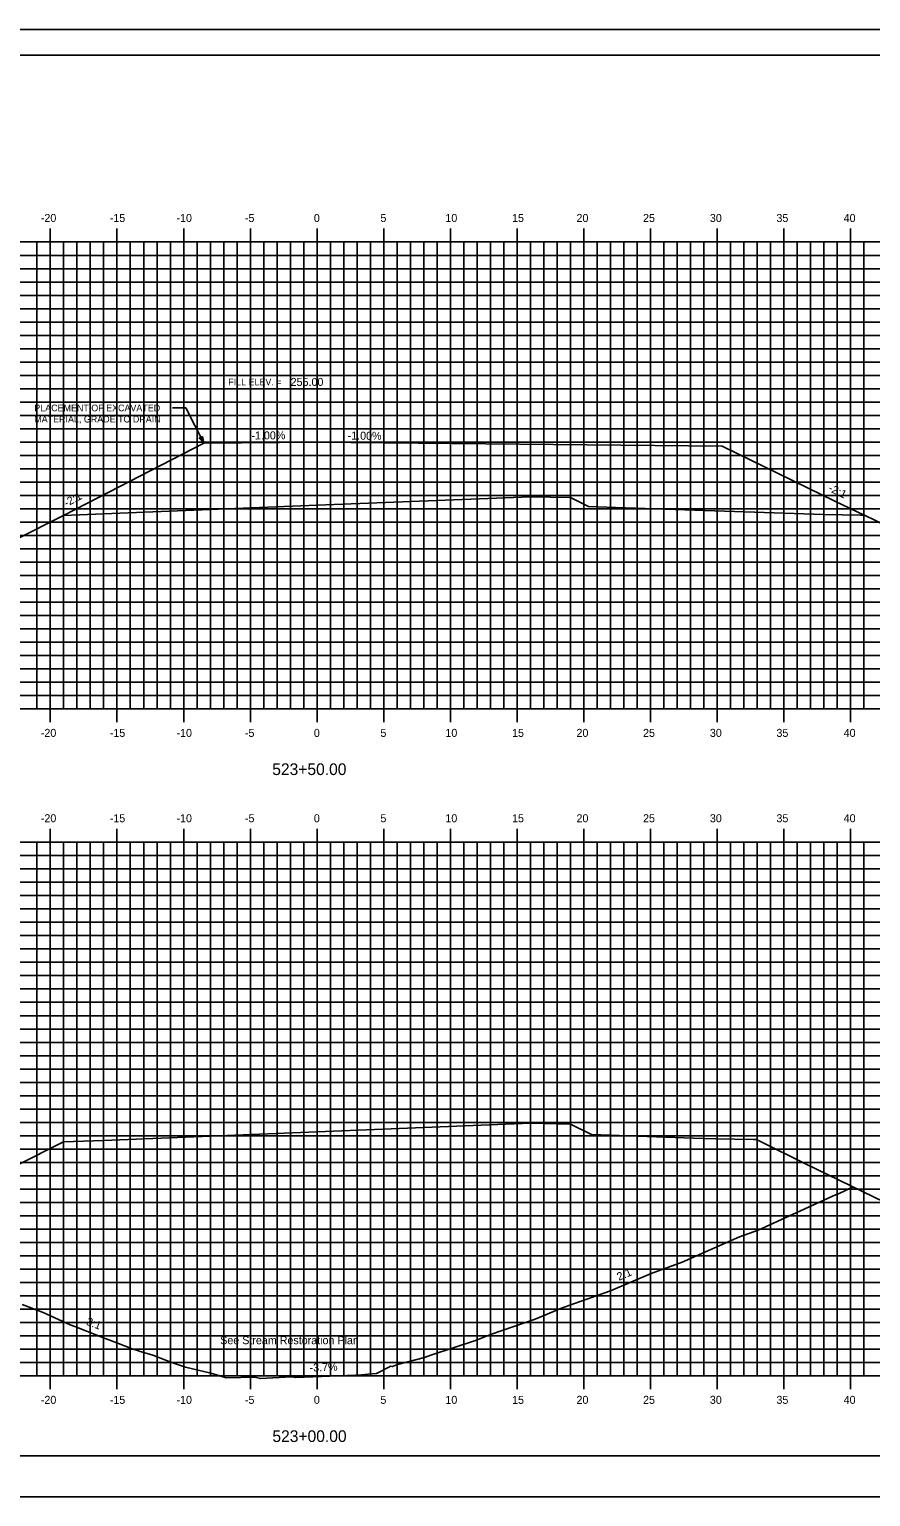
# Model space of a CAD drawing. Extents: x 1168600 to 1177589, y 610178 to 611246.
# Drawn here: x 1175261.8 to 1175324.9, y 610268.7 to 610378.7 of the extents above; entities that cross this region are included whole.
import ezdxf

# ---------------------------------------------------------------- set-up
doc = ezdxf.new("R2010")
doc.units = 0
for name, color, linetype in [('_Construction', 7, 'Continuous'), ('_Station Equation', 7, 'Continuous'), ('ANNOTATION', 7, 'Continuous'), ('BORDER', 7, 'Continuous'), ('D_Roadway_Centerline_Text', 7, 'Continuous'), ('D_Text_Standard', 7, 'Continuous'), ('H_V ANNOTATION', 7, 'Continuous'), ('MAJOR', 7, 'Continuous'), ('MINOR', 7, 'Continuous'), ('PLOT BOUNDARY', 7, 'Continuous')]:
    doc.layers.add(name, color=color, linetype=linetype)

msp = doc.modelspace()

# ---------------------------------------------------------------- linework, layer by layer
at = {"layer": '_Construction'}
for q in [(1175274.87, 610347.72), (1175313.73, 610347.5)]:
    msp.add_line((1175283.36, 610347.8), q, dxfattribs=at)
at = {"layer": '_Station Equation'}
for points in [[(1175303.72, 610342.96), (1175305.08, 610342.92), (1175305.74, 610342.89), (1175321.36, 610342.36), (1175324.09, 610342.33), (1175324.41, 610342.32), (1175327.69, 610340.72), (1175328.9, 610340.14), (1175335.49, 610336.93), (1175338.85, 610335.3), (1175353.36, 610338.61)], [(1175303.93, 610295.88), (1175312.27, 610295.6), (1175313.26, 610295.56), (1175316.07, 610295.52), (1175316.29, 610295.52), (1175316.56, 610295.38), (1175319.99, 610293.7), (1175326.73, 610290.41), (1175327.5, 610290.03), (1175327.92, 610289.82), (1175333.21, 610287.57), (1175333.24, 610287.59), (1175347.92, 610292.64), (1175353.36, 610294.16)]]:
    msp.add_lwpolyline(points, dxfattribs=at)
at = {"layer": 'ANNOTATION'}
for p in [(1175272.52, 610350.36), (1175274.87, 610347.72)]:
    msp.add_line(p, (1175273.52, 610350.36), dxfattribs=at)
msp.add_lwpolyline([(1175274.76, 610348.22), (1175274.87, 610347.72), (1175274.53, 610348.1)], close=True, dxfattribs=at)
at = {"layer": 'BORDER'}
for p, q in [((1175368.36, 610376.8), (1175208.36, 610376.8)), ((1175208.36, 610271.8), (1175368.36, 610271.8))]:
    msp.add_line(p, q, dxfattribs=at)
at = {"layer": 'D_Text_Standard'}
for points in [[(1175264.36, 610342.3), (1175266.93, 610343.63), (1175274.87, 610347.72), (1175283.36, 610347.8), (1175313.73, 610347.5), (1175322.19, 610343.38), (1175324.37, 610342.32)], [(1175249.69, 610334.97), (1175253.28, 610336.76), (1175260.83, 610340.53), (1175264.36, 610342.3), (1175267.36, 610342.42), (1175283.36, 610343.06), (1175299.36, 610343.7), (1175302.36, 610343.64), (1175303.72, 610342.96)], [(1175250.09, 610288.19), (1175253.28, 610289.79), (1175260.83, 610293.56), (1175264.36, 610295.33), (1175267.36, 610295.45), (1175283.36, 610296.09), (1175299.36, 610296.73), (1175302.36, 610296.67), (1175303.93, 610295.88)], [(1175261.26, 610283.15), (1175262.83, 610282.54), (1175264.84, 610281.63), (1175265.2, 610281.49), (1175265.32, 610281.44), (1175267.11, 610280.76), (1175267.16, 610280.73), (1175268.34, 610280.28), (1175269.49, 610279.82), (1175269.97, 610279.67), (1175270.03, 610279.65), (1175271.05, 610279.34), (1175272.07, 610278.95), (1175272.66, 610278.72), (1175273.49, 610278.45), (1175275.39, 610277.99), (1175276.06, 610277.79), (1175276.55, 610277.64), (1175278.72, 610277.69), (1175279.11, 610277.59), (1175281.45, 610277.73), (1175281.76, 610277.67), (1175286.25, 610277.84), (1175286.5, 610277.86), (1175287.2, 610277.92), (1175287.81, 610277.97), (1175288.9, 610278.52), (1175289.01, 610278.49), (1175289.38, 610278.65), (1175291.42, 610279.17), (1175291.89, 610279.34), (1175295.32, 610280.48), (1175296.44, 610280.93), (1175299.71, 610282.05), (1175301.68, 610282.86), (1175302.23, 610283.06), (1175305.36, 610284.16), (1175308.4, 610285.47), (1175310.74, 610286.32), (1175315.03, 610288.21), (1175316.42, 610288.73), (1175322.23, 610291.36), (1175322.46, 610291.45), (1175323.56, 610291.96)]]:
    msp.add_lwpolyline(points, dxfattribs=at)
at = {"layer": 'MAJOR'}
for p, q in [((1175263.36, 610363.8), (1175263.36, 610362.8)), ((1175268.36, 610363.8), (1175268.36, 610362.8)), ((1175273.36, 610363.8), (1175273.36, 610362.8)), ((1175278.36, 610363.8), (1175278.36, 610362.8)), ((1175283.36, 610363.8), (1175283.36, 610362.8)), ((1175288.36, 610363.8), (1175288.36, 610362.8)), ((1175293.36, 610363.8), (1175293.36, 610362.8)), ((1175298.36, 610363.8), (1175298.36, 610362.8)), ((1175303.36, 610363.8), (1175303.36, 610362.8)), ((1175308.36, 610363.8), (1175308.36, 610362.8)), ((1175313.36, 610363.8), (1175313.36, 610362.8)), ((1175318.36, 610363.8), (1175318.36, 610362.8)), ((1175323.36, 610363.8), (1175323.36, 610362.8)), ((1175213.36, 610362.8), (1175353.36, 610362.8)), ((1175213.36, 610362.8), (1175353.36, 610362.8)), ((1175263.36, 610327.8), (1175263.36, 610362.8)), ((1175268.36, 610327.8), (1175268.36, 610362.8)), ((1175273.36, 610327.8), (1175273.36, 610362.8)), ((1175278.36, 610327.8), (1175278.36, 610362.8)), ((1175283.36, 610327.8), (1175283.36, 610362.8)), ((1175288.36, 610327.8), (1175288.36, 610362.8)), ((1175293.36, 610327.8), (1175293.36, 610362.8)), ((1175298.36, 610327.8), (1175298.36, 610362.8)), ((1175303.36, 610327.8), (1175303.36, 610362.8)), ((1175308.36, 610327.8), (1175308.36, 610362.8)), ((1175313.36, 610327.8), (1175313.36, 610362.8)), ((1175318.36, 610327.8), (1175318.36, 610362.8)), ((1175323.36, 610327.8), (1175323.36, 610362.8)), ((1175213.36, 610357.8), (1175353.36, 610357.8)), ((1175213.36, 610352.8), (1175353.36, 610352.8)), ((1175213.36, 610347.8), (1175353.36, 610347.8)), ((1175213.36, 610342.8), (1175353.36, 610342.8)), ((1175213.36, 610337.8), (1175353.36, 610337.8)), ((1175213.36, 610332.8), (1175353.36, 610332.8)), ((1175213.36, 610327.8), (1175353.36, 610327.8)), ((1175213.36, 610327.8), (1175353.36, 610327.8)), ((1175263.36, 610326.8), (1175263.36, 610327.8)), ((1175268.36, 610326.8), (1175268.36, 610327.8)), ((1175273.36, 610326.8), (1175273.36, 610327.8)), ((1175278.36, 610326.8), (1175278.36, 610327.8)), ((1175283.36, 610326.8), (1175283.36, 610327.8)), ((1175288.36, 610326.8), (1175288.36, 610327.8)), ((1175293.36, 610326.8), (1175293.36, 610327.8)), ((1175298.36, 610326.8), (1175298.36, 610327.8)), ((1175303.36, 610326.8), (1175303.36, 610327.8)), ((1175308.36, 610326.8), (1175308.36, 610327.8)), ((1175313.36, 610326.8), (1175313.36, 610327.8)), ((1175318.36, 610326.8), (1175318.36, 610327.8)), ((1175323.36, 610326.8), (1175323.36, 610327.8)), ((1175263.36, 610318.8), (1175263.36, 610317.8)), ((1175268.36, 610318.8), (1175268.36, 610317.8)), ((1175273.36, 610318.8), (1175273.36, 610317.8)), ((1175278.36, 610318.8), (1175278.36, 610317.8)), ((1175283.36, 610318.8), (1175283.36, 610317.8)), ((1175288.36, 610318.8), (1175288.36, 610317.8)), ((1175293.36, 610318.8), (1175293.36, 610317.8)), ((1175298.36, 610318.8), (1175298.36, 610317.8)), ((1175303.36, 610318.8), (1175303.36, 610317.8)), ((1175308.36, 610318.8), (1175308.36, 610317.8)), ((1175313.36, 610318.8), (1175313.36, 610317.8)), ((1175318.36, 610318.8), (1175318.36, 610317.8)), ((1175323.36, 610318.8), (1175323.36, 610317.8)), ((1175213.36, 610317.8), (1175353.36, 610317.8)), ((1175213.36, 610317.8), (1175353.36, 610317.8)), ((1175263.36, 610277.8), (1175263.36, 610317.8)), ((1175268.36, 610277.8), (1175268.36, 610317.8)), ((1175273.36, 610277.8), (1175273.36, 610317.8)), ((1175278.36, 610277.8), (1175278.36, 610317.8)), ((1175283.36, 610277.8), (1175283.36, 610317.8)), ((1175288.36, 610277.8), (1175288.36, 610317.8)), ((1175293.36, 610277.8), (1175293.36, 610317.8)), ((1175298.36, 610277.8), (1175298.36, 610317.8)), ((1175303.36, 610277.8), (1175303.36, 610317.8)), ((1175308.36, 610277.8), (1175308.36, 610317.8)), ((1175313.36, 610277.8), (1175313.36, 610317.8)), ((1175318.36, 610277.8), (1175318.36, 610317.8)), ((1175323.36, 610277.8), (1175323.36, 610317.8)), ((1175213.36, 610312.8), (1175353.36, 610312.8)), ((1175213.36, 610307.8), (1175353.36, 610307.8)), ((1175213.36, 610302.8), (1175353.36, 610302.8)), ((1175213.36, 610297.8), (1175353.36, 610297.8)), ((1175213.36, 610292.8), (1175353.36, 610292.8)), ((1175213.36, 610287.8), (1175353.36, 610287.8)), ((1175213.36, 610282.8), (1175353.36, 610282.8)), ((1175213.36, 610277.8), (1175353.36, 610277.8)), ((1175213.36, 610277.8), (1175353.36, 610277.8)), ((1175263.36, 610276.8), (1175263.36, 610277.8)), ((1175268.36, 610276.8), (1175268.36, 610277.8)), ((1175273.36, 610276.8), (1175273.36, 610277.8)), ((1175278.36, 610276.8), (1175278.36, 610277.8)), ((1175283.36, 610276.8), (1175283.36, 610277.8)), ((1175288.36, 610276.8), (1175288.36, 610277.8)), ((1175293.36, 610276.8), (1175293.36, 610277.8)), ((1175298.36, 610276.8), (1175298.36, 610277.8)), ((1175303.36, 610276.8), (1175303.36, 610277.8)), ((1175308.36, 610276.8), (1175308.36, 610277.8)), ((1175313.36, 610276.8), (1175313.36, 610277.8)), ((1175318.36, 610276.8), (1175318.36, 610277.8)), ((1175323.36, 610276.8), (1175323.36, 610277.8))]:
    msp.add_line(p, q, dxfattribs=at)
at = {"layer": 'MINOR'}
for p, q in [((1175262.36, 610327.8), (1175262.36, 610362.8)), ((1175264.36, 610327.8), (1175264.36, 610362.8)), ((1175265.36, 610327.8), (1175265.36, 610362.8)), ((1175266.36, 610327.8), (1175266.36, 610362.8)), ((1175267.36, 610327.8), (1175267.36, 610362.8)), ((1175269.36, 610327.8), (1175269.36, 610362.8)), ((1175270.36, 610327.8), (1175270.36, 610362.8)), ((1175271.36, 610327.8), (1175271.36, 610362.8)), ((1175272.36, 610327.8), (1175272.36, 610362.8)), ((1175274.36, 610327.8), (1175274.36, 610362.8)), ((1175275.36, 610327.8), (1175275.36, 610362.8)), ((1175276.36, 610327.8), (1175276.36, 610362.8)), ((1175277.36, 610327.8), (1175277.36, 610362.8)), ((1175279.36, 610327.8), (1175279.36, 610362.8)), ((1175280.36, 610327.8), (1175280.36, 610362.8)), ((1175281.36, 610327.8), (1175281.36, 610362.8)), ((1175282.36, 610327.8), (1175282.36, 610362.8)), ((1175284.36, 610327.8), (1175284.36, 610362.8)), ((1175285.36, 610327.8), (1175285.36, 610362.8)), ((1175286.36, 610327.8), (1175286.36, 610362.8)), ((1175287.36, 610327.8), (1175287.36, 610362.8)), ((1175289.36, 610327.8), (1175289.36, 610362.8)), ((1175290.36, 610327.8), (1175290.36, 610362.8)), ((1175291.36, 610327.8), (1175291.36, 610362.8)), ((1175292.36, 610327.8), (1175292.36, 610362.8)), ((1175294.36, 610327.8), (1175294.36, 610362.8)), ((1175295.36, 610327.8), (1175295.36, 610362.8)), ((1175296.36, 610327.8), (1175296.36, 610362.8)), ((1175297.36, 610327.8), (1175297.36, 610362.8)), ((1175299.36, 610327.8), (1175299.36, 610362.8)), ((1175300.36, 610327.8), (1175300.36, 610362.8)), ((1175301.36, 610327.8), (1175301.36, 610362.8)), ((1175302.36, 610327.8), (1175302.36, 610362.8)), ((1175304.36, 610327.8), (1175304.36, 610362.8)), ((1175305.36, 610327.8), (1175305.36, 610362.8)), ((1175306.36, 610327.8), (1175306.36, 610362.8)), ((1175307.36, 610327.8), (1175307.36, 610362.8)), ((1175309.36, 610327.8), (1175309.36, 610362.8)), ((1175310.36, 610327.8), (1175310.36, 610362.8)), ((1175311.36, 610327.8), (1175311.36, 610362.8)), ((1175312.36, 610327.8), (1175312.36, 610362.8)), ((1175314.36, 610327.8), (1175314.36, 610362.8)), ((1175315.36, 610327.8), (1175315.36, 610362.8)), ((1175316.36, 610327.8), (1175316.36, 610362.8)), ((1175317.36, 610327.8), (1175317.36, 610362.8)), ((1175319.36, 610327.8), (1175319.36, 610362.8)), ((1175320.36, 610327.8), (1175320.36, 610362.8)), ((1175321.36, 610327.8), (1175321.36, 610362.8)), ((1175322.36, 610327.8), (1175322.36, 610362.8)), ((1175324.36, 610327.8), (1175324.36, 610362.8)), ((1175213.36, 610361.8), (1175353.36, 610361.8)), ((1175213.36, 610360.8), (1175353.36, 610360.8)), ((1175213.36, 610359.8), (1175353.36, 610359.8)), ((1175213.36, 610358.8), (1175353.36, 610358.8)), ((1175213.36, 610356.8), (1175353.36, 610356.8)), ((1175213.36, 610355.8), (1175353.36, 610355.8)), ((1175213.36, 610354.8), (1175353.36, 610354.8)), ((1175213.36, 610353.8), (1175353.36, 610353.8)), ((1175213.36, 610351.8), (1175353.36, 610351.8)), ((1175213.36, 610350.8), (1175353.36, 610350.8)), ((1175213.36, 610349.8), (1175353.36, 610349.8)), ((1175213.36, 610348.8), (1175353.36, 610348.8)), ((1175213.36, 610346.8), (1175353.36, 610346.8)), ((1175213.36, 610345.8), (1175353.36, 610345.8)), ((1175213.36, 610344.8), (1175353.36, 610344.8)), ((1175213.36, 610343.8), (1175353.36, 610343.8)), ((1175213.36, 610341.8), (1175353.36, 610341.8)), ((1175213.36, 610340.8), (1175353.36, 610340.8)), ((1175213.36, 610339.8), (1175353.36, 610339.8)), ((1175213.36, 610338.8), (1175353.36, 610338.8)), ((1175213.36, 610336.8), (1175353.36, 610336.8)), ((1175213.36, 610335.8), (1175353.36, 610335.8)), ((1175213.36, 610334.8), (1175353.36, 610334.8)), ((1175213.36, 610333.8), (1175353.36, 610333.8)), ((1175213.36, 610331.8), (1175353.36, 610331.8)), ((1175213.36, 610330.8), (1175353.36, 610330.8)), ((1175213.36, 610329.8), (1175353.36, 610329.8)), ((1175213.36, 610328.8), (1175353.36, 610328.8)), ((1175262.36, 610277.8), (1175262.36, 610317.8)), ((1175264.36, 610277.8), (1175264.36, 610317.8)), ((1175265.36, 610277.8), (1175265.36, 610317.8)), ((1175266.36, 610277.8), (1175266.36, 610317.8)), ((1175267.36, 610277.8), (1175267.36, 610317.8)), ((1175269.36, 610277.8), (1175269.36, 610317.8)), ((1175270.36, 610277.8), (1175270.36, 610317.8)), ((1175271.36, 610277.8), (1175271.36, 610317.8)), ((1175272.36, 610277.8), (1175272.36, 610317.8)), ((1175274.36, 610277.8), (1175274.36, 610317.8)), ((1175275.36, 610277.8), (1175275.36, 610317.8)), ((1175276.36, 610277.8), (1175276.36, 610317.8)), ((1175277.36, 610277.8), (1175277.36, 610317.8)), ((1175279.36, 610277.8), (1175279.36, 610317.8)), ((1175280.36, 610277.8), (1175280.36, 610317.8)), ((1175281.36, 610277.8), (1175281.36, 610317.8)), ((1175282.36, 610277.8), (1175282.36, 610317.8)), ((1175284.36, 610277.8), (1175284.36, 610317.8)), ((1175285.36, 610277.8), (1175285.36, 610317.8)), ((1175286.36, 610277.8), (1175286.36, 610317.8)), ((1175287.36, 610277.8), (1175287.36, 610317.8)), ((1175289.36, 610277.8), (1175289.36, 610317.8)), ((1175290.36, 610277.8), (1175290.36, 610317.8)), ((1175291.36, 610277.8), (1175291.36, 610317.8)), ((1175292.36, 610277.8), (1175292.36, 610317.8)), ((1175294.36, 610277.8), (1175294.36, 610317.8)), ((1175295.36, 610277.8), (1175295.36, 610317.8)), ((1175296.36, 610277.8), (1175296.36, 610317.8)), ((1175297.36, 610277.8), (1175297.36, 610317.8)), ((1175299.36, 610277.8), (1175299.36, 610317.8)), ((1175300.36, 610277.8), (1175300.36, 610317.8)), ((1175301.36, 610277.8), (1175301.36, 610317.8)), ((1175302.36, 610277.8), (1175302.36, 610317.8)), ((1175304.36, 610277.8), (1175304.36, 610317.8)), ((1175305.36, 610277.8), (1175305.36, 610317.8)), ((1175306.36, 610277.8), (1175306.36, 610317.8)), ((1175307.36, 610277.8), (1175307.36, 610317.8)), ((1175309.36, 610277.8), (1175309.36, 610317.8)), ((1175310.36, 610277.8), (1175310.36, 610317.8)), ((1175311.36, 610277.8), (1175311.36, 610317.8)), ((1175312.36, 610277.8), (1175312.36, 610317.8)), ((1175314.36, 610277.8), (1175314.36, 610317.8)), ((1175315.36, 610277.8), (1175315.36, 610317.8)), ((1175316.36, 610277.8), (1175316.36, 610317.8)), ((1175317.36, 610277.8), (1175317.36, 610317.8)), ((1175319.36, 610277.8), (1175319.36, 610317.8)), ((1175320.36, 610277.8), (1175320.36, 610317.8)), ((1175321.36, 610277.8), (1175321.36, 610317.8)), ((1175322.36, 610277.8), (1175322.36, 610317.8)), ((1175324.36, 610277.8), (1175324.36, 610317.8)), ((1175213.36, 610316.8), (1175353.36, 610316.8)), ((1175213.36, 610315.8), (1175353.36, 610315.8)), ((1175213.36, 610314.8), (1175353.36, 610314.8)), ((1175213.36, 610313.8), (1175353.36, 610313.8)), ((1175213.36, 610311.8), (1175353.36, 610311.8)), ((1175213.36, 610310.8), (1175353.36, 610310.8)), ((1175213.36, 610309.8), (1175353.36, 610309.8)), ((1175213.36, 610308.8), (1175353.36, 610308.8)), ((1175213.36, 610306.8), (1175353.36, 610306.8)), ((1175213.36, 610305.8), (1175353.36, 610305.8)), ((1175213.36, 610304.8), (1175353.36, 610304.8)), ((1175213.36, 610303.8), (1175353.36, 610303.8)), ((1175213.36, 610301.8), (1175353.36, 610301.8)), ((1175213.36, 610300.8), (1175353.36, 610300.8)), ((1175213.36, 610299.8), (1175353.36, 610299.8)), ((1175213.36, 610298.8), (1175353.36, 610298.8)), ((1175213.36, 610296.8), (1175353.36, 610296.8)), ((1175213.36, 610295.8), (1175353.36, 610295.8)), ((1175213.36, 610294.8), (1175353.36, 610294.8)), ((1175213.36, 610293.8), (1175353.36, 610293.8)), ((1175213.36, 610291.8), (1175353.36, 610291.8)), ((1175213.36, 610290.8), (1175353.36, 610290.8)), ((1175213.36, 610289.8), (1175353.36, 610289.8)), ((1175213.36, 610288.8), (1175353.36, 610288.8)), ((1175213.36, 610286.8), (1175353.36, 610286.8)), ((1175213.36, 610285.8), (1175353.36, 610285.8)), ((1175213.36, 610284.8), (1175353.36, 610284.8)), ((1175213.36, 610283.8), (1175353.36, 610283.8)), ((1175213.36, 610281.8), (1175353.36, 610281.8)), ((1175213.36, 610280.8), (1175353.36, 610280.8)), ((1175213.36, 610279.8), (1175353.36, 610279.8)), ((1175213.36, 610278.8), (1175353.36, 610278.8))]:
    msp.add_line(p, q, dxfattribs=at)
at = {"layer": 'PLOT BOUNDARY'}
msp.add_lwpolyline([(1175200.27, 610268.74), (1175370.27, 610268.74), (1175370.27, 610378.74), (1175200.27, 610378.74)], close=True, dxfattribs=at)

# ---------------------------------------------------------------- texts
at = {"layer": 'ANNOTATION'}
for s, p in [('FILL ELEV. =', (1175276.7, 610352.06)), ('PLACEMENT OF EXCAVATED ', (1175262.16, 610350.11)), ('MATERIAL, GRADE TO DRAIN', (1175262.16, 610349.27))]:
    msp.add_text(s, height=0.5, dxfattribs=at).set_placement(p)
for s, rotation, p in [('-1.00%', 0.5729, (1175278.44, 610347.99)), ('-1.00%', 359.4271, (1175285.65, 610347.99)), ('-2:1', 27.3513, (1175264.57, 610342.93)), ('-2:1', 334.0506, (1175321.64, 610344.16)), ('2:1', 23.1894, (1175305.99, 610284.92)), ('3:1', 338.9928, (1175266, 610281.65)), ('-3.7%', 2.1258, (1175282.81, 610278.11))]:
    msp.add_text(s, height=0.6, rotation=rotation, dxfattribs=at).set_placement(p)
at = {"layer": 'D_Roadway_Centerline_Text'}
for s, p in [('255.00', (1175281.38, 610352.01)), ('See Stream Restoration Plan', (1175276.1, 610280.17))]:
    msp.add_text(s, height=0.6, dxfattribs=at).set_placement(p)
at = {"layer": 'D_Text_Standard'}
for s, p in [('C', (1175283.35, 610343.06)), ('L', (1175283.36, 610343.05))]:
    msp.add_text(s, height=0.0146, dxfattribs=at).set_placement(p)
at = {"layer": 'H_V ANNOTATION'}
for s, height, p in [('-20', 0.6, (1175262.65, 610364.3)), ('-15', 0.6, (1175267.82, 610364.3)), ('-10', 0.6, (1175272.82, 610364.3)), ('-5', 0.6, (1175277.95, 610364.3)), ('0', 0.6, (1175283.12, 610364.3)), ('5', 0.6, (1175288.11, 610364.3)), ('10', 0.6, (1175292.98, 610364.3)), ('15', 0.6, (1175297.98, 610364.3)), ('20', 0.6, (1175302.81, 610364.3)), ('25', 0.6, (1175307.8, 610364.3)), ('30', 0.6, (1175312.81, 610364.3)), ('35', 0.6, (1175317.8, 610364.3)), ('40', 0.6, (1175322.84, 610364.3)), ('-20', 0.6, (1175262.65, 610325.7)), ('-15', 0.6, (1175267.82, 610325.7)), ('-10', 0.6, (1175272.82, 610325.7)), ('-5', 0.6, (1175277.95, 610325.7)), ('0', 0.6, (1175283.12, 610325.7)), ('5', 0.6, (1175288.11, 610325.7)), ('10', 0.6, (1175292.98, 610325.7)), ('15', 0.6, (1175297.98, 610325.7)), ('20', 0.6, (1175302.81, 610325.7)), ('25', 0.6, (1175307.8, 610325.7)), ('30', 0.6, (1175312.81, 610325.7)), ('35', 0.6, (1175317.8, 610325.7)), ('40', 0.6, (1175322.84, 610325.7)), ('523+50.00', 0.875, (1175280, 610322.84)), ('-20', 0.6, (1175262.65, 610319.3)), ('-15', 0.6, (1175267.82, 610319.3)), ('-10', 0.6, (1175272.82, 610319.3)), ('-5', 0.6, (1175277.95, 610319.3)), ('0', 0.6, (1175283.12, 610319.3)), ('5', 0.6, (1175288.11, 610319.3)), ('10', 0.6, (1175292.98, 610319.3)), ('15', 0.6, (1175297.98, 610319.3)), ('20', 0.6, (1175302.81, 610319.3)), ('25', 0.6, (1175307.8, 610319.3)), ('30', 0.6, (1175312.81, 610319.3)), ('35', 0.6, (1175317.8, 610319.3)), ('40', 0.6, (1175322.84, 610319.3)), ('-20', 0.6, (1175262.65, 610275.7)), ('-15', 0.6, (1175267.82, 610275.7)), ('-10', 0.6, (1175272.82, 610275.7)), ('-5', 0.6, (1175277.95, 610275.7)), ('0', 0.6, (1175283.12, 610275.7)), ('5', 0.6, (1175288.11, 610275.7)), ('10', 0.6, (1175292.98, 610275.7)), ('15', 0.6, (1175297.98, 610275.7)), ('20', 0.6, (1175302.81, 610275.7)), ('25', 0.6, (1175307.8, 610275.7)), ('30', 0.6, (1175312.81, 610275.7)), ('35', 0.6, (1175317.8, 610275.7)), ('40', 0.6, (1175322.84, 610275.7)), ('523+00.00', 0.875, (1175280.01, 610272.84))]:
    msp.add_text(s, height=height, dxfattribs=at).set_placement(p)

doc.saveas('drawing.dxf')
